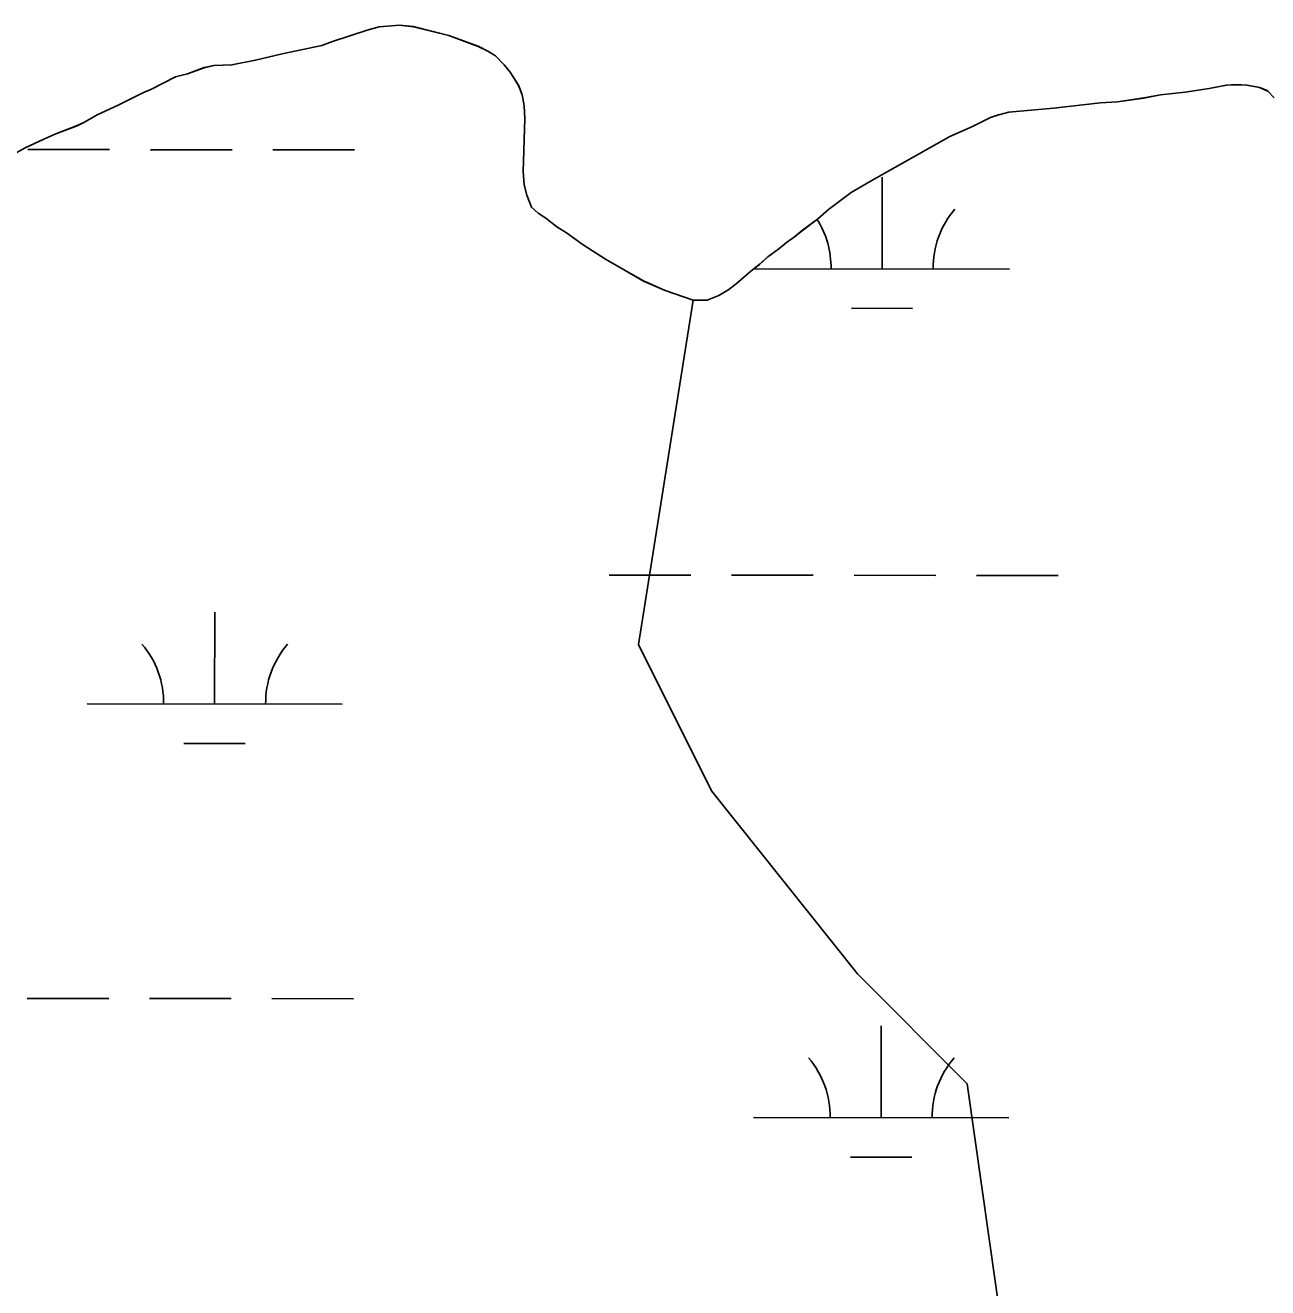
# Model space of a CAD drawing. Extents: x 3148686 to 3186545, y 916144 to 941516.
# Drawn here: x 3174743.8 to 3175230.8, y 923636.2 to 924131 of the extents above; entities that cross this region are included whole.
import ezdxf

# ---------------------------------------------------------------- set-up
doc = ezdxf.new("R2010")
doc.units = 0
for name, color, linetype in [('V-SITE-VEGE', 7, 'Continuous'), ('V-TOPO-SHOR', 7, 'Continuous'), ('V-WETL-SWMP', 7, 'Continuous')]:
    doc.layers.add(name, color=color, linetype=linetype)

msp = doc.modelspace()

# ---------------------------------------------------------------- linework, layer by layer
at = {"layer": 'V-SITE-VEGE'}
for p, q in [((3174882.55, 924130.32), (3174877.82, 924129.09)), ((3174890.45, 924130.97), (3174882.55, 924130.32)), ((3174895.99, 924130.42), (3174890.45, 924130.97)), ((3174909.85, 924126.97), (3174895.99, 924130.42)), ((3174877.82, 924129.09), (3174864.22, 924124.63)), ((3174921.35, 924122.72), (3174909.85, 924126.97)), ((3174860.08, 924123.02), (3174844.49, 924119.74)), ((3174864.22, 924124.63), (3174860.08, 924123.02)), ((3174925.12, 924120.77), (3174921.35, 924122.72)), ((3174928.1, 924119.02), (3174925.12, 924120.77)), ((3174824.76, 924115.43), (3174817.65, 924115.17)), ((3174834.03, 924117.28), (3174824.76, 924115.43)), ((3174844.49, 924119.74), (3174834.03, 924117.28)), ((3174931.49, 924115.49), (3174928.1, 924119.02)), ((3174933.88, 924112.54), (3174931.49, 924115.49)), ((3174802.66, 924110.71), (3174793.21, 924105.88)), ((3174807.39, 924111.93), (3174802.66, 924110.71)), ((3174813.9, 924114.35), (3174807.39, 924111.93)), ((3174817.65, 924115.17), (3174813.9, 924114.35)), ((3174937.09, 924107.43), (3174933.88, 924112.54)), ((3174793.21, 924105.88), (3174789.86, 924104.48)), ((3174938.5, 924103.68), (3174937.09, 924107.43)), ((3175207.87, 924106.22), (3175198.4, 924104.76)), ((3175214.58, 924107.46), (3175207.87, 924106.22)), ((3175218.34, 924107.69), (3175214.58, 924107.46)), ((3175222.69, 924107.52), (3175218.34, 924107.69)), ((3175227.64, 924106.58), (3175222.69, 924107.52)), ((3175230.81, 924105.22), (3175227.64, 924106.58)), ((3174789.86, 924104.48), (3174780.22, 924099.65)), ((3174939.33, 924099.34), (3174938.5, 924103.68)), ((3175165.23, 924100.55), (3175146.86, 924098.42)), ((3175171.94, 924100.99), (3175165.23, 924100.55)), ((3175182.21, 924102.46), (3175171.94, 924100.99)), ((3175188.72, 924103.7), (3175182.21, 924102.46)), ((3175198.4, 924104.76), (3175188.72, 924103.7)), ((3174771.95, 924095.83), (3174767.03, 924093.03)), ((3174780.22, 924099.65), (3174771.95, 924095.83)), ((3174939.56, 924094.4), (3174939.33, 924099.34)), ((3175125.34, 924095.88), (3175122.19, 924094.87)), ((3175129.28, 924096.9), (3175125.34, 924095.88)), ((3175146.86, 924098.42), (3175129.28, 924096.9)), ((3174764.07, 924091.62), (3174755.8, 924088.39)), ((3174767.03, 924093.03), (3174764.07, 924091.62)), ((3174938.94, 924073.64), (3174939.56, 924094.4)), ((3175115.1, 924091.25), (3175106.23, 924087.43)), ((3175122.19, 924094.87), (3175115.1, 924091.25)), ((3174751.07, 924086.38), (3174743.78, 924082.96)), ((3174755.8, 924088.39), (3174751.07, 924086.38)), ((3175106.23, 924087.43), (3175075.34, 924069.99)), ((3174743.78, 924082.96), (3174739.06, 924080.35)), ((3174939.37, 924068.51), (3174938.94, 924073.64)), ((3174940.39, 924064.37), (3174939.37, 924068.51)), ((3175075.34, 924069.99), (3175067.47, 924065.38)), ((3174942.21, 924059.64), (3174940.39, 924064.37)), ((3175067.47, 924065.38), (3175058.63, 924058.78)), ((3174944.8, 924057.29), (3174942.21, 924059.64)), ((3174947.78, 924055.33), (3174944.8, 924057.29)), ((3175058.63, 924058.78), (3175054.31, 924054.99)), ((3174952.15, 924052.01), (3174947.78, 924055.33)), ((3174955.93, 924049.66), (3174952.15, 924052.01)), ((3175054.31, 924054.99), (3175048.42, 924050.6)), ((3174962.49, 924044.97), (3174955.93, 924049.66)), ((3175045.28, 924048.01), (3175042.13, 924045.81)), ((3175048.42, 924050.6), (3175045.28, 924048.01)), ((3174971.23, 924039.31), (3174962.49, 924044.97)), ((3175039.19, 924043.41), (3175034.87, 924040.21)), ((3175042.13, 924045.81), (3175039.19, 924043.41)), ((3174978.97, 924034.83), (3174971.23, 924039.31)), ((3175031.53, 924037.22), (3175028.19, 924034.63)), ((3175034.87, 924040.21), (3175031.53, 924037.22)), ((3174986.12, 924030.74), (3174978.97, 924034.83)), ((3175028.19, 924034.63), (3175022.5, 924029.64)), ((3174994.65, 924027.05), (3174986.12, 924030.74)), ((3175005.55, 924023.18), (3174994.65, 924027.05)), ((3175019.55, 924027.44), (3175015.62, 924025.04)), ((3175022.5, 924029.64), (3175019.55, 924027.44)), ((3175011.08, 924023.23), (3175005.55, 924023.18)), ((3175015.62, 924025.04), (3175011.08, 924023.23))]:
    msp.add_line(p, q, dxfattribs=at)
at = {"layer": 'V-TOPO-SHOR'}
for points in [[(3175230.81, 924105.22), (3175227.64, 924106.58), (3175222.69, 924107.52), (3175218.34, 924107.69), (3175214.58, 924107.46), (3175207.87, 924106.22), (3175198.4, 924104.76), (3175188.72, 924103.7), (3175182.21, 924102.46), (3175171.94, 924100.99), (3175165.23, 924100.55), (3175146.86, 924098.42), (3175129.28, 924096.9), (3175125.34, 924095.88), (3175122.18, 924094.87), (3175115.1, 924091.25), (3175106.23, 924087.43), (3175075.34, 924069.99), (3175067.47, 924065.38), (3175058.63, 924058.78), (3175054.31, 924054.99), (3175048.42, 924050.6), (3175045.28, 924048.01), (3175042.13, 924045.81), (3175039.19, 924043.41), (3175034.87, 924040.22), (3175031.53, 924037.22), (3175028.19, 924034.63), (3175022.5, 924029.64), (3175019.55, 924027.44), (3175015.62, 924025.04), (3175011.08, 924023.23), (3175005.55, 924023.18), (3174994.65, 924027.05), (3174986.12, 924030.74), (3174978.97, 924034.83), (3174971.23, 924039.31), (3174962.49, 924044.97), (3174955.93, 924049.66), (3174952.15, 924052.01), (3174947.78, 924055.33), (3174944.8, 924057.29), (3174942.21, 924059.64), (3174940.39, 924064.37), (3174939.37, 924068.51), (3174938.94, 924073.64), (3174939.56, 924094.4), (3174939.33, 924099.34), (3174938.5, 924103.68), (3174937.09, 924107.43), (3174933.88, 924112.54), (3174931.49, 924115.49), (3174928.1, 924119.02), (3174925.12, 924120.77), (3174921.35, 924122.72), (3174909.85, 924126.97), (3174895.99, 924130.42), (3174890.45, 924130.97), (3174882.55, 924130.32), (3174877.82, 924129.09), (3174864.22, 924124.63), (3174860.08, 924123.02), (3174844.49, 924119.74), (3174834.03, 924117.28), (3174824.76, 924115.43), (3174817.65, 924115.17), (3174813.9, 924114.35), (3174807.39, 924111.93), (3174802.66, 924110.71), (3174793.21, 924105.88), (3174789.86, 924104.48), (3174780.22, 924099.65), (3174771.95, 924095.83), (3174767.03, 924093.03), (3174764.07, 924091.62), (3174755.8, 924088.39), (3174751.07, 924086.38), (3174743.78, 924082.96), (3174739.06, 924080.35)], [(3175005.55, 924023.18), (3174984.15, 923888.26), (3175012.76, 923830.89), (3175070.02, 923759.16), (3175112.98, 923716.11), (3175127.21, 923615.76)]]:
    msp.add_lwpolyline(points, dxfattribs=at)
at = {"layer": 'V-WETL-SWMP'}
for p, q in [((3174882.54, 924130.3), (3174877.8, 924129.08)), ((3174890.44, 924130.96), (3174882.54, 924130.3)), ((3174895.98, 924130.41), (3174890.44, 924130.96)), ((3174909.84, 924126.96), (3174895.98, 924130.41)), ((3174877.8, 924129.08), (3174864.2, 924124.62)), ((3174921.34, 924122.7), (3174909.84, 924126.96)), ((3174860.06, 924123.01), (3174844.48, 924119.72)), ((3174864.2, 924124.62), (3174860.06, 924123.01)), ((3174925.11, 924120.76), (3174921.34, 924122.7)), ((3174928.09, 924119), (3174925.11, 924120.76)), ((3174824.75, 924115.41), (3174817.63, 924115.16)), ((3174834.02, 924117.26), (3174824.75, 924115.41)), ((3174844.48, 924119.72), (3174834.02, 924117.26)), ((3174931.47, 924115.47), (3174928.09, 924119)), ((3174933.87, 924112.52), (3174931.47, 924115.47)), ((3174802.65, 924110.69), (3174793.2, 924105.87)), ((3174807.38, 924111.91), (3174802.65, 924110.69)), ((3174813.88, 924114.34), (3174807.38, 924111.91)), ((3174817.63, 924115.16), (3174813.88, 924114.34)), ((3174937.07, 924107.41), (3174933.87, 924112.52)), ((3174793.2, 924105.87), (3174789.85, 924104.46)), ((3174938.49, 924103.67), (3174937.07, 924107.41)), ((3175207.86, 924106.21), (3175198.38, 924104.75)), ((3175214.57, 924107.44), (3175207.86, 924106.21)), ((3175218.32, 924107.67), (3175214.57, 924107.44)), ((3175222.67, 924107.51), (3175218.32, 924107.67)), ((3175227.62, 924106.56), (3175222.67, 924107.51)), ((3175230.79, 924105.2), (3175227.62, 924106.56)), ((3174789.85, 924104.46), (3174780.2, 924099.64)), ((3174939.31, 924099.33), (3174938.49, 924103.67)), ((3175165.21, 924100.53), (3175146.85, 924098.41)), ((3175171.93, 924100.98), (3175165.21, 924100.53)), ((3175182.19, 924102.44), (3175171.93, 924100.98)), ((3175188.71, 924103.68), (3175182.19, 924102.44)), ((3175198.38, 924104.75), (3175188.71, 924103.68)), ((3175233.38, 924102.46), (3175230.79, 924105.2)), ((3174771.93, 924095.82), (3174767.01, 924093.01)), ((3174780.2, 924099.64), (3174771.93, 924095.82)), ((3174939.55, 924094.39), (3174939.31, 924099.33)), ((3175125.32, 924095.87), (3175122.17, 924094.85)), ((3175129.27, 924096.88), (3175125.32, 924095.87)), ((3175146.85, 924098.41), (3175129.27, 924096.88)), ((3174764.06, 924091.61), (3174755.78, 924088.38)), ((3174767.01, 924093.01), (3174764.06, 924091.61)), ((3174938.92, 924073.63), (3174939.55, 924094.39)), ((3175115.08, 924091.24), (3175106.22, 924087.41)), ((3175122.17, 924094.85), (3175115.08, 924091.24)), ((3174751.06, 924086.36), (3174743.77, 924082.95)), ((3174755.78, 924088.38), (3174751.06, 924086.36)), ((3175106.22, 924087.41), (3175075.33, 924069.97)), ((3174743.77, 924082.95), (3174739.05, 924080.34)), ((3174744.83, 924082.25), (3174776.83, 924082.22)), ((3174792.83, 924082.2), (3174824.83, 924082.17)), ((3174840.83, 924082.15), (3174872.83, 924082.12)), ((3174939.36, 924068.49), (3174938.92, 924073.63)), ((3175079.62, 924035.47), (3175079.66, 924071.47)), ((3174940.38, 924064.35), (3174939.36, 924068.49)), ((3175075.33, 924069.97), (3175067.46, 924065.36)), ((3174942.2, 924059.62), (3174940.38, 924064.35)), ((3175067.46, 924065.36), (3175058.62, 924058.77)), ((3174944.79, 924057.27), (3174942.2, 924059.62)), ((3174947.77, 924055.32), (3174944.79, 924057.27)), ((3175058.62, 924058.77), (3175054.3, 924054.98)), ((3174952.14, 924051.99), (3174947.77, 924055.32)), ((3174955.91, 924049.65), (3174952.14, 924051.99)), ((3175054.3, 924054.98), (3175048.4, 924050.58)), ((3174962.47, 924044.96), (3174955.91, 924049.65)), ((3175045.26, 924047.99), (3175042.12, 924045.79)), ((3175048.4, 924050.58), (3175045.26, 924047.99)), ((3174971.22, 924039.3), (3174962.47, 924044.96)), ((3175039.17, 924043.4), (3175034.85, 924040.2)), ((3175042.12, 924045.79), (3175039.17, 924043.4)), ((3174978.96, 924034.81), (3174971.22, 924039.3)), ((3175031.51, 924037.21), (3175028.17, 924034.61)), ((3175034.85, 924040.2), (3175031.51, 924037.21)), ((3174986.11, 924030.72), (3174978.96, 924034.81)), ((3175028.17, 924034.61), (3175022.48, 924029.63)), ((3175029.62, 924035.52), (3175129.62, 924035.42)), ((3174994.64, 924027.03), (3174986.11, 924030.72)), ((3175005.54, 924023.17), (3174994.64, 924027.03)), ((3175019.54, 924027.43), (3175015.6, 924025.02)), ((3175022.48, 924029.63), (3175019.54, 924027.43)), ((3175011.07, 924023.21), (3175005.54, 924023.17)), ((3175015.6, 924025.02), (3175011.07, 924023.21)), ((3175067.61, 924020.05), (3175091.61, 924020.02)), ((3174972.65, 923915.51), (3175004.65, 923915.48)), ((3175020.65, 923915.46), (3175052.65, 923915.43)), ((3175068.65, 923915.41), (3175100.65, 923915.38)), ((3175116.65, 923915.36), (3175148.65, 923915.32)), ((3174818.01, 923864.93), (3174818.05, 923900.93)), ((3174768.01, 923864.98), (3174868.01, 923864.88)), ((3174805.99, 923849.51), (3174829.99, 923849.49)), ((3174744.48, 923749.58), (3174776.48, 923749.54)), ((3174792.48, 923749.53), (3174824.48, 923749.49)), ((3174840.48, 923749.48), (3174872.48, 923749.44)), ((3175079.27, 923702.79), (3175079.31, 923738.79)), ((3175029.27, 923702.85), (3175129.27, 923702.74)), ((3175067.26, 923687.38), (3175091.26, 923687.35))]:
    msp.add_line(p, q, dxfattribs=at)
for centre, start, end in [((3175134.87, 924035.88), 139.1678, 180.7115), ((3175024.38, 924036), 359.1678, 32.3655), ((3174762.77, 923865.46), 359.1678, 40.7115), ((3174873.25, 923865.35), 139.1678, 180.7115), ((3175024.03, 923703.33), 359.1678, 40.7115), ((3175134.52, 923703.21), 139.1678, 180.7115)]:
    msp.add_arc(centre, 35.25, start, end, dxfattribs=at)

doc.saveas('drawing.dxf')
